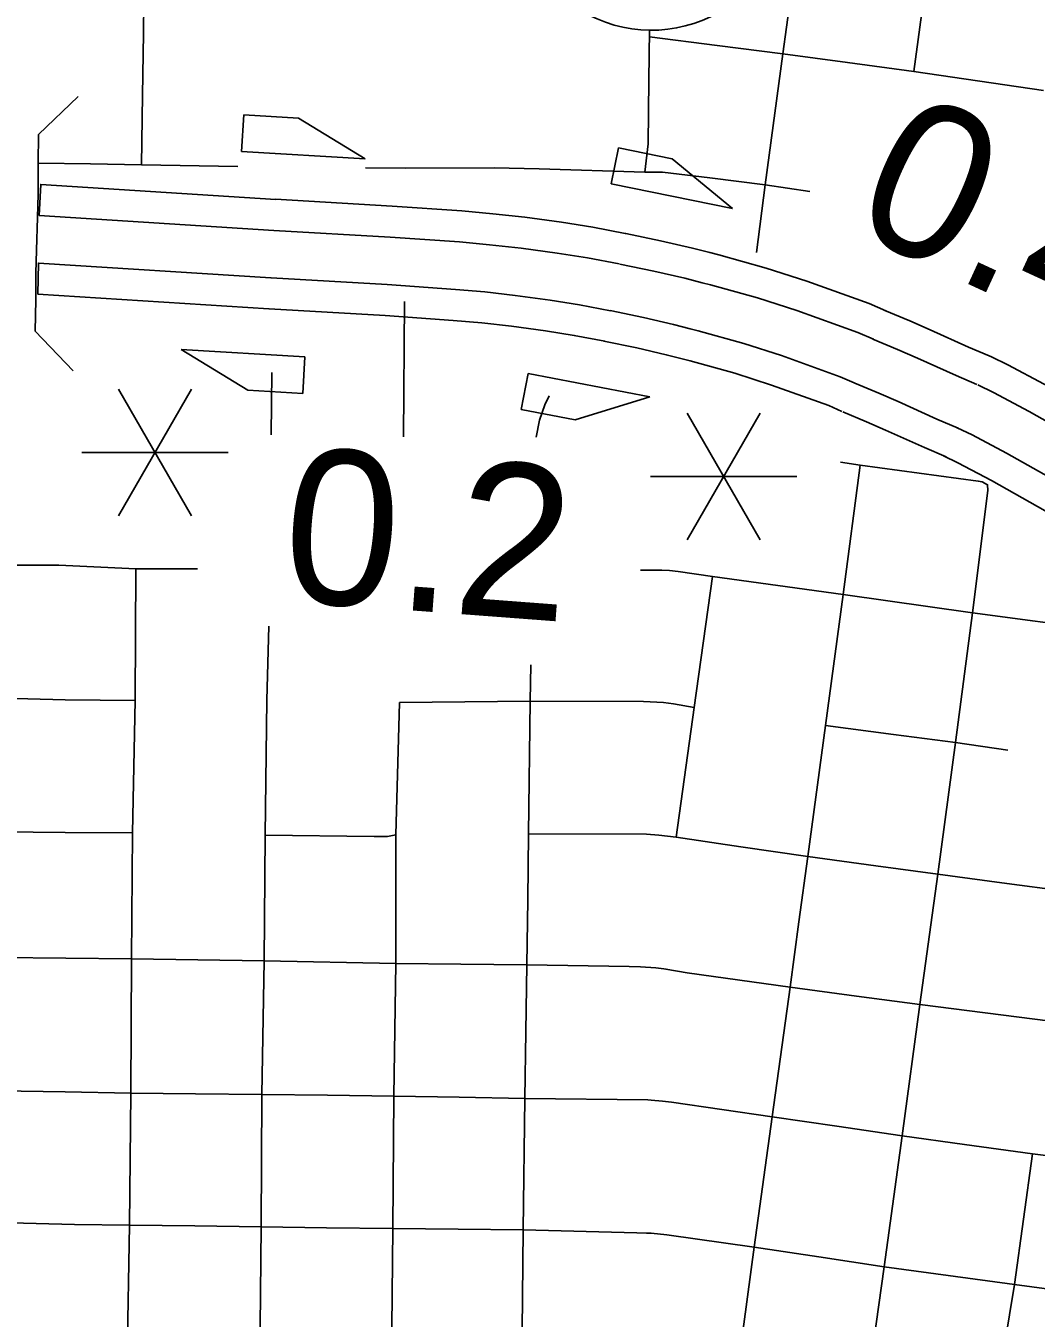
# Model space of a CAD drawing. Extents: x -19 to 366, y -4 to 359.
# Drawn here: x 153.983 to 154.506, y 190.612 to 191.281 of the extents above; entities that cross this region are included whole.
import ezdxf

# ---------------------------------------------------------------- set-up
doc = ezdxf.new("R2010")
doc.units = 0
for name, color, linetype in [('Level 19', 7, 'Continuous'), ('Level 24', 7, 'Continuous'), ('Level 33', 7, 'Continuous'), ('Level 39', 7, 'Continuous'), ('Level 42', 7, 'Continuous'), ('Level 48', 7, 'Continuous'), ('Level 60', 7, 'Continuous')]:
    doc.layers.add(name, color=color, linetype=linetype)

msp = doc.modelspace()

# ---------------------------------------------------------------- linework, layer by layer
at = {"layer": 'Level 19'}
for p, q in [((154.11193, 191.19105), (154.11209, 191.19104)), ((154.2934, 191.17334), (154.29289, 191.17344)), ((154.10959, 191.1504), (154.10952, 191.1504)), ((154.28514, 191.13346), (154.28536, 191.13342)), ((154.42746, 191.13355), (154.42791, 191.13336)), ((154.28238, 191.1176), (154.28187, 191.1177)), ((154.48265, 191.10947), (154.48137, 191.11005)), ((154.41181, 191.09596), (154.41161, 191.09604)), ((154.46488, 191.07283), (154.46544, 191.07258)), ((154.45914, 191.05777), (154.45785, 191.05835))]:
    msp.add_line(p, q, dxfattribs=at)
for points in [[(154.11209, 191.19104), (153.99037, 191.19874), (153.98955, 191.18266)], [(154.29289, 191.17344), (154.27631, 191.17656), (154.26004, 191.17916), (154.24104, 191.18173), (154.22442, 191.1836), (154.20841, 191.18504), (154.17228, 191.18757), (154.11193, 191.19105)], [(153.98955, 191.18266), (154.11107, 191.17497)], [(154.111, 191.17498), (154.17126, 191.1715), (154.20713, 191.169), (154.2228, 191.16758), (154.23906, 191.16575), (154.25769, 191.16323), (154.27355, 191.1607), (154.28991, 191.15762)], [(154.42791, 191.13336), (154.41938, 191.13709), (154.38701, 191.14874), (154.36603, 191.15546), (154.34139, 191.16226), (154.33688, 191.16344), (154.32778, 191.16581), (154.31122, 191.16964), (154.2934, 191.17334)], [(154.10952, 191.1504), (153.98918, 191.15801), (153.98889, 191.1419)], [(154.29013, 191.15757), (154.30777, 191.15391), (154.32393, 191.15018), (154.33281, 191.14786), (154.33722, 191.14671), (154.36143, 191.14003), (154.38183, 191.1335), (154.41342, 191.12212), (154.42147, 191.11861)], [(154.28536, 191.13342), (154.26933, 191.13644), (154.25409, 191.13887), (154.23603, 191.14132), (154.22032, 191.14309), (154.20516, 191.14445), (154.16969, 191.14693), (154.10959, 191.1504)], [(153.98889, 191.1419), (154.1085, 191.13433)], [(154.10866, 191.13433), (154.16866, 191.13086), (154.20388, 191.1284), (154.21869, 191.12707), (154.23405, 191.12534), (154.25174, 191.12294), (154.26657, 191.12057), (154.28238, 191.1176)], [(154.41161, 191.09604), (154.40431, 191.09923), (154.3739, 191.11019), (154.3544, 191.11643), (154.33085, 191.12293), (154.3266, 191.12404), (154.31805, 191.12627), (154.3025, 191.12986), (154.28514, 191.13346)], [(154.48137, 191.11005), (154.47078, 191.11456), (154.45088, 191.12356), (154.44034, 191.12819), (154.42746, 191.13355)], [(154.28187, 191.1177), (154.29906, 191.11414), (154.3142, 191.11064), (154.32253, 191.10846), (154.32668, 191.10738), (154.3498, 191.101), (154.36872, 191.09494), (154.39836, 191.08427), (154.40517, 191.08129)], [(154.42127, 191.11869), (154.43401, 191.11339), (154.44432, 191.10885), (154.46431, 191.09981), (154.47507, 191.09524)], [(154.63369, 191.02593), (154.6057, 191.04215), (154.55006, 191.07275), (154.5099, 191.09536), (154.49106, 191.10539), (154.48265, 191.10947)], [(154.46544, 191.07258), (154.45442, 191.07727), (154.4343, 191.08637), (154.42432, 191.09075), (154.41181, 191.09596)], [(154.47563, 191.09499), (154.48376, 191.09104), (154.50216, 191.08124), (154.54223, 191.05868), (154.59779, 191.02813), (154.62562, 191.012)], [(154.40562, 191.0811), (154.41799, 191.07595), (154.42774, 191.07166), (154.44795, 191.06252), (154.45914, 191.05777)], [(154.61328, 190.9907), (154.58568, 191.00668), (154.53026, 191.03716), (154.49034, 191.05964), (154.47259, 191.06909), (154.46488, 191.07283)], [(154.45785, 191.05835), (154.46529, 191.05474), (154.4826, 191.04552), (154.52243, 191.0231), (154.57777, 190.99266), (154.60521, 190.97677)]]:
    msp.add_lwpolyline(points, dxfattribs=at)
at = {"layer": 'Level 24'}
msp.add_arc((154.30658, 191.34959), 0.07102, 197.99987, 17.99989, dxfattribs=at)
at = {"layer": 'Level 33'}
for points in [[(154.04526, 191.34257), (154.04393, 191.31019), (154.04355, 191.27689)], [(154.38409, 191.33551), (154.37465, 191.26636)], [(154.45168, 191.32614), (154.44236, 191.25713)], [(154.04355, 191.27689), (154.04308, 191.24495), (154.04255, 191.20886)], [(154.30561, 191.27857), (154.30529, 191.2528), (154.3049, 191.21971), (154.30309, 191.2051)], [(154.34063, 191.27074), (154.30557, 191.27508)], [(154.37465, 191.26636), (154.34063, 191.27074)], [(154.37465, 191.26636), (154.36538, 191.1985)], [(154.40806, 191.26181), (154.37465, 191.26636)], [(154.44236, 191.25713), (154.40806, 191.26181)], [(154.50953, 191.24739), (154.44236, 191.25713)], [(153.98913, 191.22467), (153.98909, 191.20984)], [(154.04255, 191.20886), (154.01608, 191.20934), (153.98909, 191.20983)], [(154.09245, 191.20799), (154.04255, 191.20886)], [(154.17916, 191.20714), (154.15847, 191.2073)], [(154.22522, 191.20741), (154.17916, 191.20714)], [(154.24845, 191.20689), (154.22522, 191.20741)], [(154.30309, 191.2051), (154.24845, 191.20689)], [(154.36538, 191.1985), (154.33685, 191.20223), (154.31223, 191.20513), (154.30309, 191.2051)], [(154.36538, 191.1985), (154.36089, 191.16347)], [(154.38866, 191.19518), (154.36538, 191.1985)], [(154.17869, 191.13815), (154.17826, 191.06804)], [(154.11009, 191.10135), (154.10975, 191.06915)], [(154.25356, 191.08942), (154.25141, 191.08474), (154.24864, 191.07683), (154.24694, 191.06787)], [(154.41465, 191.05351), (154.40439, 191.05497)], [(154.41465, 191.05351), (154.40578, 190.98654)], [(154.48074, 191.04036), (154.4806, 191.04329), (154.47774, 191.04487), (154.47583, 191.04522), (154.41465, 191.05351)], [(154.48074, 191.04036), (154.47276, 190.97695)], [(154.03954, 190.99982), (153.99965, 191.00167), (153.97137, 191.00177)], [(154.03954, 190.99982), (154.03931, 190.9316)], [(154.07147, 190.99979), (154.03954, 190.99982)], [(154.33812, 190.99591), (154.32038, 190.99843), (154.31601, 190.99889), (154.31202, 190.99909), (154.30797, 190.99919), (154.30097, 190.99917)], [(154.33812, 190.99591), (154.32876, 190.92812)], [(154.40578, 190.98654), (154.33812, 190.99591)], [(154.40578, 190.98654), (154.39675, 190.9187)], [(154.47276, 190.97695), (154.40578, 190.98654)], [(154.47276, 190.97695), (154.46404, 190.9099)], [(154.54033, 190.96805), (154.47276, 190.97695)], [(154.10843, 190.97013), (154.10737, 190.93186), (154.10655, 190.86191)], [(154.2441, 190.95009), (154.24375, 190.93137)], [(154.00299, 190.93201), (153.97073, 190.93286)], [(154.03931, 190.9316), (154.00299, 190.93201)], [(154.03931, 190.9316), (154.03788, 190.86315)], [(154.17611, 190.93055), (154.17425, 190.8622)], [(154.24375, 190.93137), (154.17611, 190.93055)], [(154.24375, 190.93137), (154.24299, 190.86268)], [(154.32876, 190.92812), (154.31799, 190.93002), (154.31276, 190.93071), (154.3024, 190.93119), (154.24375, 190.93137)], [(154.32876, 190.92812), (154.31933, 190.86092)], [(154.39675, 190.9187), (154.38757, 190.85087)], [(154.46404, 190.9099), (154.43189, 190.91411), (154.39675, 190.9187)], [(154.46404, 190.9099), (154.45494, 190.84172)], [(154.49111, 190.906), (154.46404, 190.9099)], [(154.00308, 190.86343), (153.96982, 190.86361)], [(154.03788, 190.86315), (154.00308, 190.86343)], [(154.03788, 190.86315), (154.03734, 190.79801)], [(154.10655, 190.86191), (154.106, 190.79693)], [(154.17425, 190.8622), (154.16985, 190.86123), (154.163, 190.86125), (154.10655, 190.86191)], [(154.17425, 190.8622), (154.17421, 190.79553)], [(154.24299, 190.86268), (154.24249, 190.82854)], [(154.31933, 190.86092), (154.31041, 190.86199), (154.30407, 190.86246), (154.24299, 190.86268)], [(154.35294, 190.85597), (154.31933, 190.86092)], [(154.38757, 190.85087), (154.35294, 190.85597)], [(154.38757, 190.85087), (154.38297, 190.81718)], [(154.45494, 190.84172), (154.42272, 190.84609), (154.38757, 190.85087)], [(154.45494, 190.84172), (154.44554, 190.77426)], [(154.48797, 190.83733), (154.45494, 190.84172)], [(154.52207, 190.83278), (154.48797, 190.83733)], [(154.24249, 190.82854), (154.24198, 190.79488)], [(154.38297, 190.81718), (154.37834, 190.78338)], [(154.00339, 190.79832), (153.96918, 190.79869)], [(154.03734, 190.79801), (154.00339, 190.79832)], [(154.03734, 190.79801), (154.03698, 190.72841)], [(154.106, 190.79693), (154.03734, 190.79801)], [(154.106, 190.79693), (154.10481, 190.72768)], [(154.17421, 190.79553), (154.106, 190.79693)], [(154.17421, 190.79553), (154.17327, 190.72697)], [(154.20785, 190.79521), (154.17421, 190.79553)], [(154.24198, 190.79488), (154.20785, 190.79521)], [(154.24198, 190.79488), (154.24153, 190.7601)], [(154.37834, 190.78338), (154.32514, 190.79079), (154.31407, 190.79268), (154.31307, 190.79279), (154.30884, 190.79326), (154.30094, 190.79378), (154.29497, 190.79398), (154.24198, 190.79488)], [(154.37834, 190.78338), (154.36906, 190.71616)], [(154.4127, 190.77872), (154.37834, 190.78338)], [(154.44554, 190.77426), (154.4127, 190.77872)], [(154.44554, 190.77426), (154.43632, 190.70639)], [(154.5132, 190.76567), (154.44554, 190.77426)], [(154.24153, 190.7601), (154.24109, 190.72573)], [(154.00309, 190.72919), (153.96869, 190.72961)], [(154.03698, 190.72841), (154.00309, 190.72919)], [(154.03698, 190.72841), (154.03637, 190.66008)], [(154.0705, 190.72805), (154.03698, 190.72841)], [(154.10481, 190.72768), (154.0705, 190.72805)], [(154.10481, 190.72768), (154.10448, 190.65931)], [(154.13878, 190.72733), (154.10481, 190.72768)], [(154.17327, 190.72697), (154.13878, 190.72733)], [(154.17327, 190.72697), (154.1726, 190.65832)], [(154.20699, 190.72635), (154.17327, 190.72697)], [(154.24109, 190.72573), (154.20699, 190.72635)], [(154.24109, 190.72573), (154.24017, 190.65768)], [(154.36906, 190.71616), (154.31696, 190.72372), (154.31223, 190.72431), (154.30639, 190.72479), (154.30475, 190.72491), (154.24109, 190.72573)], [(154.36906, 190.71616), (154.35977, 190.64878)], [(154.40257, 190.71129), (154.36906, 190.71616)], [(154.43632, 190.70639), (154.40257, 190.71129)], [(154.43632, 190.70639), (154.42703, 190.6386)], [(154.46871, 190.70195), (154.43632, 190.70639)], [(154.50389, 190.69712), (154.46871, 190.70195)], [(154.50389, 190.69712), (154.49459, 190.62941)], [(154.53705, 190.69286), (154.50389, 190.69712)], [(154.03637, 190.66008), (154.00777, 190.66055), (153.96798, 190.66152)], [(154.03637, 190.66008), (154.0351, 190.59148)], [(154.07022, 190.6597), (154.03637, 190.66008)], [(154.10448, 190.65931), (154.07022, 190.6597)], [(154.10448, 190.65931), (154.10377, 190.59036)], [(154.13836, 190.65881), (154.10448, 190.65931)], [(154.1726, 190.65832), (154.13836, 190.65881)], [(154.1726, 190.65832), (154.17197, 190.59007)], [(154.20643, 190.658), (154.1726, 190.65832)], [(154.24017, 190.65768), (154.20643, 190.658)], [(154.24017, 190.65768), (154.23945, 190.58815)], [(154.35977, 190.64878), (154.31449, 190.65504), (154.30639, 190.65593), (154.30407, 190.65603), (154.29897, 190.65624), (154.24017, 190.65768)], [(154.35977, 190.64878), (154.35058, 190.58065)], [(154.39325, 190.64371), (154.35977, 190.64878)], [(154.42703, 190.6386), (154.39325, 190.64371)], [(154.42703, 190.6386), (154.41764, 190.57089)], [(154.46028, 190.63407), (154.42703, 190.6386)], [(154.49459, 190.62941), (154.46028, 190.63407)], [(154.49459, 190.62941), (154.44776, 190.34581)], [(154.52788, 190.62489), (154.49459, 190.62941)]]:
    msp.add_lwpolyline(points, dxfattribs=at)
at = {"layer": 'Level 39'}
for points in [[(154.00967, 191.24429), (153.98913, 191.22467)], [(153.98909, 191.20985), (153.98904, 191.19365), (153.9887, 191.18166)], [(153.9887, 191.18166), (153.98819, 191.1648), (153.98784, 191.15287), (153.98783, 191.139)], [(153.98783, 191.139), (153.9875, 191.12279)], [(153.9875, 191.12279), (154.00716, 191.10229)]]:
    msp.add_lwpolyline(points, dxfattribs=at)
at = {"layer": 'Level 42'}
for p, q in [((154.09429, 191.21585), (154.09544, 191.23476)), ((154.09544, 191.23476), (154.1238, 191.23303)), ((154.1238, 191.23303), (154.15838, 191.21196)), ((154.15838, 191.21196), (154.09429, 191.21585)), ((154.28567, 191.19907), (154.28945, 191.21763)), ((154.28945, 191.21763), (154.31729, 191.21195)), ((154.31729, 191.21195), (154.34857, 191.18624)), ((154.34857, 191.18624), (154.28567, 191.19907)), ((154.09766, 191.0923), (154.06305, 191.11334)), ((154.06305, 191.11334), (154.12714, 191.10952)), ((154.12714, 191.10952), (154.12602, 191.09061)), ((154.24274, 191.10086), (154.23918, 191.08226)), ((154.3058, 191.08879), (154.24274, 191.10086)), ((154.12602, 191.09061), (154.09766, 191.0923)), ((154.26709, 191.07692), (154.3058, 191.08879)), ((154.23918, 191.08226), (154.26709, 191.07692))]:
    msp.add_line(p, q, dxfattribs=at)
at = {"layer": 'Level 48'}
for p, q in [((154.06849, 191.09283), (154.03061, 191.02722)), ((154.03061, 191.09283), (154.06849, 191.02722)), ((154.36287, 191.08034), (154.32499, 191.01474)), ((154.32499, 191.08034), (154.36287, 191.01474)), ((154.01167, 191.06002), (154.08743, 191.06002)), ((154.30605, 191.04754), (154.38181, 191.04754))]:
    msp.add_line(p, q, dxfattribs=at)
at = {"layer": 'Level 60'}
for points in [[(156.50946, 189.3937), (156.44759, 191.65634), (156.2114, 200.27623), (155.97446, 208.89626), (155.73678, 217.51643), (155.49836, 226.13674), (155.2592, 234.75719), (155.01929, 243.37778), (154.77865, 251.9985), (154.53727, 260.61937), (154.29515, 269.24038), (154.0523, 277.86152), (153.80871, 286.48281), (153.56438, 295.10424), (153.31933, 303.72581), (153.07354, 312.34752), (152.82702, 320.96938), (152.57978, 329.59137), (152.3318, 338.21351), (152.0831, 346.83579)], [(154.11585, 1.87092), (153.9063, 10.48743), (153.69602, 19.10409), (153.48501, 27.72087), (153.27327, 36.3378), (153.0608, 44.95486), (152.84759, 53.57206), (152.63366, 62.1894), (152.419, 70.80688), (152.20362, 79.42449), (151.98751, 88.04225), (151.77068, 96.66014), (151.55312, 105.27817), (151.33484, 113.89634), (151.11584, 122.51465), (150.89612, 131.13311), (150.67568, 139.7517), (150.45452, 148.37043), (150.23264, 156.98931), (150.01005, 165.60832), (149.78674, 174.22748), (149.56272, 182.84677), (149.33799, 191.46621), (149.11254, 200.0858), (148.88638, 208.70552), (148.65952, 217.32539), (148.43194, 225.9454), (148.20366, 234.56555), (147.97466, 243.18584), (147.74497, 251.80628), (147.51457, 260.42687), (147.28346, 269.04759), (147.05165, 277.66846), (146.81914, 286.28948), (146.58593, 294.91064), (146.35202, 303.53194), (146.11742, 312.15339), (145.88211, 320.77499), (145.64611, 329.39673), (145.40941, 338.01861), (145.17202, 346.64065)], [(0, 189.51617), (7.11214, 189.52059), (14.22427, 189.53386), (21.33637, 189.55597), (28.44845, 189.58693), (35.56048, 189.62672), (42.67245, 189.67537), (49.78436, 189.73285), (56.89619, 189.79918), (64.00793, 189.87436), (71.11958, 189.95838), (78.23111, 190.05124), (85.34253, 190.15294), (92.45381, 190.26349), (99.56495, 190.38288), (106.67593, 190.51112), (113.78675, 190.6482), (120.89739, 190.79412), (128.00785, 190.94888), (135.11811, 191.11248), (142.22816, 191.28493), (149.33799, 191.46621), (156.44759, 191.65634), (163.55694, 191.85531), (170.66605, 192.06312), (177.77489, 192.27977), (184.88345, 192.50526), (191.99173, 192.73959), (199.09971, 192.98276), (206.20739, 193.23477), (213.31474, 193.49561), (220.42177, 193.7653), (227.52845, 194.04382), (234.63479, 194.33118), (241.74076, 194.62738), (248.84635, 194.93241), (255.95157, 195.24628), (263.05638, 195.56898), (270.16079, 195.90052), (277.26478, 196.24089), (284.36834, 196.5901), (291.47147, 196.94814), (298.57414, 197.31501), (305.67635, 197.69072), (312.77809, 198.07525), (319.87934, 198.46862), (326.9801, 198.87082), (334.08035, 199.28185), (341.18009, 199.7017)], [(0, 180.89994), (7.12284, 180.90436), (14.24566, 180.9176), (21.36847, 180.93968), (28.49124, 180.97058), (35.61397, 181.01031), (42.73664, 181.05888), (49.85925, 181.11627), (56.98178, 181.18249), (64.10422, 181.25754), (71.22656, 181.34142), (78.3488, 181.43413), (85.47091, 181.53567), (92.5929, 181.64603), (99.71474, 181.76523), (106.83643, 181.89325), (113.95795, 182.0301), (121.0793, 182.17578), (128.20046, 182.33029), (135.32143, 182.49362), (142.44218, 182.66579), (149.56272, 182.84677), (156.68303, 183.03659), (163.8031, 183.23523), (170.92291, 183.4427), (178.04247, 183.65899), (185.16175, 183.88411), (192.28074, 184.11805), (199.39944, 184.36082), (206.51784, 184.61242), (213.63591, 184.87283), (220.75366, 185.14207), (227.87107, 185.42014), (234.98813, 185.70702), (242.10483, 186.00273), (249.22115, 186.30726), (256.33709, 186.62061), (263.45264, 186.94279), (270.56779, 187.27378), (277.68251, 187.61359), (284.79682, 187.96222), (291.91068, 188.31967), (299.02409, 188.68594), (306.13705, 189.06103), (313.24954, 189.44494), (320.36154, 189.83766), (327.47305, 190.23919), (334.58406, 190.64954), (341.69455, 191.06871)]]:
    msp.add_spline(points, degree=3, dxfattribs=at)

# ---------------------------------------------------------------- texts
at = {"layer": 'Level 48'}
for s, rotation, p in [('0.4', 335.27958, (154.40768, 191.17617)), ('0.2', 355.69239, (154.11397, 190.98344))]:
    msp.add_text(s, height=0.08, rotation=rotation, dxfattribs=at).set_placement(p)

doc.saveas('drawing.dxf')
